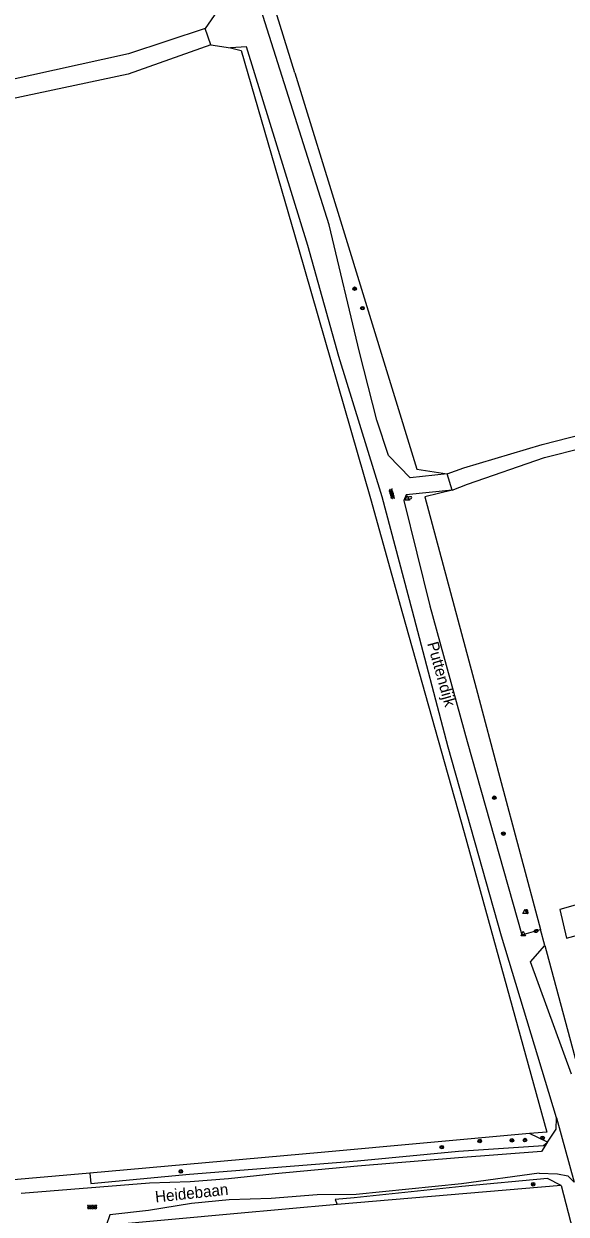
# Model space of a CAD drawing. Extents: x 126000 to 131009, y 393000 to 395500.
# Drawn here: x 128576.9 to 128696.2, y 394764.7 to 395027 of the extents above; entities that cross this region are included whole.
import ezdxf

# ---------------------------------------------------------------- set-up
doc = ezdxf.new("R2010")
doc.units = 0
for name, color, linetype in [('gg-afsc-draadraster', 7, 'Continuous'), ('gg-afsc-hekwerk', 7, 'Continuous'), ('gg-anno-openbare ruimte label', 7, 'Continuous'), ('gg-knt-onverhard', 7, 'Continuous'), ('gg-kntw-greppel-droge sloot', 7, 'Continuous'), ('gt-grn-weggrens', 7, 'Continuous'), ('gt-symb-boom', 7, 'Continuous'), ('gt-symb-brandkraan', 7, 'Continuous'), ('gt-symb-overige verharding', 7, 'Continuous'), ('gt-symb-waterafsluiter', 7, 'Continuous')]:
    doc.layers.add(name, color=color, linetype=linetype)

# ---------------------------------------------------------------- blocks, each defined once
blk = doc.blocks.new('gt0-WAFSL')
at = {"layer": 'gt-symb-waterafsluiter'}
for p, q in [((-0.5, -0.33), (0, 0.67)), ((0, 0.67), (0.5, -0.33)), ((0.5, -0.33), (-0.5, -0.33))]:
    blk.add_line(p, q, dxfattribs=at)
blk = doc.blocks.new('gt0-BR')
at = {"layer": 'gt-symb-brandkraan'}
for centre, radius, start, end in [((-0.24, 0), 0.206, 107.5669, 252.4331), ((0.6, -2.66), 3, 106.892, 107.5669), ((0, -0.69), 0.938, 73.108, 106.892), ((-0.6, -2.66), 3, 72.4331, 73.108), ((0.24, 0), 0.206, 287.567, 72.4331), ((0.6, 2.66), 3, 252.4331, 253.108), ((0, 0.69), 0.938, 253.108, 286.8921), ((-0.6, 2.66), 3, 286.8921, 287.567)]:
    blk.add_arc(centre, radius, start, end, dxfattribs=at)
blk = doc.blocks.new('gt0-BOOM')
at = {"layer": 'gt-symb-boom'}
for radius in [0.4, 0.2]:
    blk.add_circle((0, 0), radius, dxfattribs=at)
blk = doc.blocks.new('gt0-OVH')
at = {"layer": 'gt-symb-overige verharding'}
for points in [[(-0.97, 0.3), (-0.97, 0.31), (-0.96, 0.32), (-0.97, 0.33), (-0.97, 0.34), (-0.98, 0.35), (-0.99, 0.35), (-1, 0.36), (-1.01, 0.35), (-1.02, 0.35), (-1.03, 0.34), (-1.03, 0.33), (-1.04, 0.32), (-1.03, 0.31), (-1.03, 0.3), (-1.02, 0.29), (-1.01, 0.29), (-1, 0.28), (-0.99, 0.29), (-0.98, 0.29)], [(-0.87, 0.11), (-0.87, 0.12), (-0.86, 0.13), (-0.87, 0.14), (-0.87, 0.15), (-0.88, 0.16), (-0.89, 0.16), (-0.9, 0.16), (-0.91, 0.16), (-0.92, 0.16), (-0.93, 0.15), (-0.93, 0.14), (-0.94, 0.13), (-0.93, 0.12), (-0.93, 0.11), (-0.92, 0.1), (-0.91, 0.09), (-0.9, 0.09), (-0.89, 0.09), (-0.88, 0.1)], [(-0.77, 0.3), (-0.77, 0.31), (-0.76, 0.32), (-0.77, 0.33), (-0.77, 0.34), (-0.78, 0.35), (-0.79, 0.35), (-0.8, 0.36), (-0.81, 0.35), (-0.82, 0.35), (-0.83, 0.34), (-0.83, 0.33), (-0.84, 0.32), (-0.83, 0.31), (-0.83, 0.3), (-0.82, 0.29), (-0.81, 0.29), (-0.8, 0.28), (-0.79, 0.29), (-0.78, 0.29)], [(-0.67, 0.11), (-0.67, 0.12), (-0.66, 0.13), (-0.67, 0.14), (-0.67, 0.15), (-0.68, 0.16), (-0.69, 0.16), (-0.7, 0.16), (-0.71, 0.16), (-0.72, 0.16), (-0.73, 0.15), (-0.73, 0.14), (-0.74, 0.13), (-0.73, 0.12), (-0.73, 0.11), (-0.72, 0.1), (-0.71, 0.09), (-0.7, 0.09), (-0.69, 0.09), (-0.68, 0.1)], [(-0.57, 0.3), (-0.57, 0.31), (-0.56, 0.32), (-0.57, 0.33), (-0.57, 0.34), (-0.58, 0.35), (-0.59, 0.35), (-0.6, 0.36), (-0.61, 0.35), (-0.62, 0.35), (-0.63, 0.34), (-0.63, 0.33), (-0.64, 0.32), (-0.63, 0.31), (-0.63, 0.3), (-0.62, 0.29), (-0.61, 0.29), (-0.6, 0.28), (-0.59, 0.29), (-0.58, 0.29)], [(-0.47, 0.11), (-0.47, 0.12), (-0.46, 0.13), (-0.47, 0.14), (-0.47, 0.15), (-0.48, 0.16), (-0.49, 0.16), (-0.5, 0.16), (-0.51, 0.16), (-0.52, 0.16), (-0.53, 0.15), (-0.53, 0.14), (-0.54, 0.13), (-0.53, 0.12), (-0.53, 0.11), (-0.52, 0.1), (-0.51, 0.09), (-0.5, 0.09), (-0.49, 0.09), (-0.48, 0.1)], [(-0.37, 0.3), (-0.37, 0.31), (-0.36, 0.32), (-0.37, 0.33), (-0.37, 0.34), (-0.38, 0.35), (-0.39, 0.35), (-0.4, 0.36), (-0.41, 0.35), (-0.42, 0.35), (-0.43, 0.34), (-0.43, 0.33), (-0.44, 0.32), (-0.43, 0.31), (-0.43, 0.3), (-0.42, 0.29), (-0.41, 0.29), (-0.4, 0.28), (-0.39, 0.29), (-0.38, 0.29)], [(-0.27, 0.11), (-0.27, 0.12), (-0.26, 0.13), (-0.27, 0.14), (-0.27, 0.15), (-0.28, 0.16), (-0.29, 0.16), (-0.3, 0.16), (-0.31, 0.16), (-0.32, 0.16), (-0.33, 0.15), (-0.33, 0.14), (-0.34, 0.13), (-0.33, 0.12), (-0.33, 0.11), (-0.32, 0.1), (-0.31, 0.09), (-0.3, 0.09), (-0.29, 0.09), (-0.28, 0.1)], [(-0.17, 0.3), (-0.17, 0.31), (-0.16, 0.32), (-0.17, 0.33), (-0.17, 0.34), (-0.18, 0.35), (-0.19, 0.35), (-0.2, 0.36), (-0.21, 0.35), (-0.22, 0.35), (-0.23, 0.34), (-0.23, 0.33), (-0.24, 0.32), (-0.23, 0.31), (-0.23, 0.3), (-0.22, 0.29), (-0.21, 0.29), (-0.2, 0.28), (-0.19, 0.29), (-0.18, 0.29)], [(-0.07, 0.11), (-0.07, 0.12), (-0.06, 0.13), (-0.07, 0.14), (-0.07, 0.15), (-0.08, 0.16), (-0.09, 0.16), (-0.1, 0.16), (-0.11, 0.16), (-0.12, 0.16), (-0.13, 0.15), (-0.13, 0.14), (-0.14, 0.13), (-0.13, 0.12), (-0.13, 0.11), (-0.12, 0.1), (-0.11, 0.09), (-0.1, 0.09), (-0.09, 0.09), (-0.08, 0.1)], [(0.03, 0.3), (0.03, 0.31), (0.04, 0.32), (0.03, 0.33), (0.03, 0.34), (0.02, 0.35), (0.01, 0.35), (0, 0.36), (-0.01, 0.35), (-0.02, 0.35), (-0.03, 0.34), (-0.03, 0.33), (-0.04, 0.32), (-0.03, 0.31), (-0.03, 0.3), (-0.02, 0.29), (-0.01, 0.29), (0, 0.28), (0.01, 0.29), (0.02, 0.29)], [(0.13, 0.11), (0.13, 0.12), (0.14, 0.13), (0.13, 0.14), (0.13, 0.15), (0.12, 0.16), (0.11, 0.16), (0.1, 0.16), (0.09, 0.16), (0.08, 0.16), (0.07, 0.15), (0.07, 0.14), (0.06, 0.13), (0.07, 0.12), (0.07, 0.11), (0.08, 0.1), (0.09, 0.09), (0.1, 0.09), (0.11, 0.09), (0.12, 0.1)], [(0.23, 0.3), (0.23, 0.31), (0.24, 0.32), (0.23, 0.33), (0.23, 0.34), (0.22, 0.35), (0.21, 0.35), (0.2, 0.36), (0.19, 0.35), (0.18, 0.35), (0.17, 0.34), (0.17, 0.33), (0.16, 0.32), (0.17, 0.31), (0.17, 0.3), (0.18, 0.29), (0.19, 0.29), (0.2, 0.28), (0.21, 0.29), (0.22, 0.29)], [(0.33, 0.11), (0.33, 0.12), (0.34, 0.13), (0.33, 0.14), (0.33, 0.15), (0.32, 0.16), (0.31, 0.16), (0.3, 0.16), (0.29, 0.16), (0.28, 0.16), (0.27, 0.15), (0.27, 0.14), (0.26, 0.13), (0.27, 0.12), (0.27, 0.11), (0.28, 0.1), (0.29, 0.09), (0.3, 0.09), (0.31, 0.09), (0.32, 0.1)], [(0.43, 0.3), (0.43, 0.31), (0.44, 0.32), (0.43, 0.33), (0.43, 0.34), (0.42, 0.35), (0.41, 0.35), (0.4, 0.36), (0.39, 0.35), (0.38, 0.35), (0.37, 0.34), (0.37, 0.33), (0.36, 0.32), (0.37, 0.31), (0.37, 0.3), (0.38, 0.29), (0.39, 0.29), (0.4, 0.28), (0.41, 0.29), (0.42, 0.29)], [(0.53, 0.11), (0.53, 0.12), (0.54, 0.13), (0.53, 0.14), (0.53, 0.15), (0.52, 0.16), (0.51, 0.16), (0.5, 0.16), (0.49, 0.16), (0.48, 0.16), (0.47, 0.15), (0.47, 0.14), (0.46, 0.13), (0.47, 0.12), (0.47, 0.11), (0.48, 0.1), (0.49, 0.09), (0.5, 0.09), (0.51, 0.09), (0.52, 0.1)], [(0.63, 0.3), (0.63, 0.31), (0.64, 0.32), (0.63, 0.33), (0.63, 0.34), (0.62, 0.35), (0.61, 0.35), (0.6, 0.36), (0.59, 0.35), (0.58, 0.35), (0.57, 0.34), (0.57, 0.33), (0.56, 0.32), (0.57, 0.31), (0.57, 0.3), (0.58, 0.29), (0.59, 0.29), (0.6, 0.28), (0.61, 0.29), (0.62, 0.29)], [(0.73, 0.11), (0.73, 0.12), (0.74, 0.13), (0.73, 0.14), (0.73, 0.15), (0.72, 0.16), (0.71, 0.16), (0.7, 0.16), (0.69, 0.16), (0.68, 0.16), (0.67, 0.15), (0.67, 0.14), (0.66, 0.13), (0.67, 0.12), (0.67, 0.11), (0.68, 0.1), (0.69, 0.09), (0.7, 0.09), (0.71, 0.09), (0.72, 0.1)], [(0.83, 0.3), (0.83, 0.31), (0.84, 0.32), (0.83, 0.33), (0.83, 0.34), (0.82, 0.35), (0.81, 0.35), (0.8, 0.36), (0.79, 0.35), (0.78, 0.35), (0.77, 0.34), (0.77, 0.33), (0.76, 0.32), (0.77, 0.31), (0.77, 0.3), (0.78, 0.29), (0.79, 0.29), (0.8, 0.28), (0.81, 0.29), (0.82, 0.29)], [(0.93, 0.11), (0.93, 0.12), (0.94, 0.13), (0.93, 0.14), (0.93, 0.15), (0.92, 0.16), (0.91, 0.16), (0.9, 0.16), (0.89, 0.16), (0.88, 0.16), (0.87, 0.15), (0.87, 0.14), (0.86, 0.13), (0.87, 0.12), (0.87, 0.11), (0.88, 0.1), (0.89, 0.09), (0.9, 0.09), (0.91, 0.09), (0.92, 0.1)], [(1.03, 0.3), (1.03, 0.31), (1.04, 0.32), (1.03, 0.33), (1.03, 0.34), (1.02, 0.35), (1.01, 0.35), (1, 0.36), (0.99, 0.35), (0.98, 0.35), (0.97, 0.34), (0.97, 0.33), (0.96, 0.32), (0.97, 0.31), (0.97, 0.3), (0.98, 0.29), (0.99, 0.29), (1, 0.28), (1.01, 0.29), (1.02, 0.29)], [(-0.97, -0.14), (-0.97, -0.13), (-0.96, -0.12), (-0.97, -0.11), (-0.97, -0.1), (-0.98, -0.09), (-0.99, -0.09), (-1, -0.08), (-1.01, -0.09), (-1.02, -0.09), (-1.03, -0.1), (-1.03, -0.11), (-1.04, -0.12), (-1.03, -0.13), (-1.03, -0.14), (-1.02, -0.15), (-1.01, -0.15), (-1, -0.16), (-0.99, -0.15), (-0.98, -0.15)], [(-0.87, -0.33), (-0.87, -0.32), (-0.86, -0.31), (-0.87, -0.3), (-0.87, -0.29), (-0.88, -0.28), (-0.89, -0.28), (-0.9, -0.28), (-0.91, -0.28), (-0.92, -0.28), (-0.93, -0.29), (-0.93, -0.3), (-0.94, -0.31), (-0.93, -0.32), (-0.93, -0.33), (-0.92, -0.34), (-0.91, -0.35), (-0.9, -0.35), (-0.89, -0.35), (-0.88, -0.34)], [(-0.77, -0.14), (-0.77, -0.13), (-0.76, -0.12), (-0.77, -0.11), (-0.77, -0.1), (-0.78, -0.09), (-0.79, -0.09), (-0.8, -0.08), (-0.81, -0.09), (-0.82, -0.09), (-0.83, -0.1), (-0.83, -0.11), (-0.84, -0.12), (-0.83, -0.13), (-0.83, -0.14), (-0.82, -0.15), (-0.81, -0.15), (-0.8, -0.16), (-0.79, -0.15), (-0.78, -0.15)], [(-0.67, -0.33), (-0.67, -0.32), (-0.66, -0.31), (-0.67, -0.3), (-0.67, -0.29), (-0.68, -0.28), (-0.69, -0.28), (-0.7, -0.28), (-0.71, -0.28), (-0.72, -0.28), (-0.73, -0.29), (-0.73, -0.3), (-0.74, -0.31), (-0.73, -0.32), (-0.73, -0.33), (-0.72, -0.34), (-0.71, -0.35), (-0.7, -0.35), (-0.69, -0.35), (-0.68, -0.34)], [(-0.57, -0.14), (-0.57, -0.13), (-0.56, -0.12), (-0.57, -0.11), (-0.57, -0.1), (-0.58, -0.09), (-0.59, -0.09), (-0.6, -0.08), (-0.61, -0.09), (-0.62, -0.09), (-0.63, -0.1), (-0.63, -0.11), (-0.64, -0.12), (-0.63, -0.13), (-0.63, -0.14), (-0.62, -0.15), (-0.61, -0.15), (-0.6, -0.16), (-0.59, -0.15), (-0.58, -0.15)], [(-0.47, -0.33), (-0.47, -0.32), (-0.46, -0.31), (-0.47, -0.3), (-0.47, -0.29), (-0.48, -0.28), (-0.49, -0.28), (-0.5, -0.28), (-0.51, -0.28), (-0.52, -0.28), (-0.53, -0.29), (-0.53, -0.3), (-0.54, -0.31), (-0.53, -0.32), (-0.53, -0.33), (-0.52, -0.34), (-0.51, -0.35), (-0.5, -0.35), (-0.49, -0.35), (-0.48, -0.34)], [(-0.37, -0.14), (-0.37, -0.13), (-0.36, -0.12), (-0.37, -0.11), (-0.37, -0.1), (-0.38, -0.09), (-0.39, -0.09), (-0.4, -0.08), (-0.41, -0.09), (-0.42, -0.09), (-0.43, -0.1), (-0.43, -0.11), (-0.44, -0.12), (-0.43, -0.13), (-0.43, -0.14), (-0.42, -0.15), (-0.41, -0.15), (-0.4, -0.16), (-0.39, -0.15), (-0.38, -0.15)], [(-0.27, -0.33), (-0.27, -0.32), (-0.26, -0.31), (-0.27, -0.3), (-0.27, -0.29), (-0.28, -0.28), (-0.29, -0.28), (-0.3, -0.28), (-0.31, -0.28), (-0.32, -0.28), (-0.33, -0.29), (-0.33, -0.3), (-0.34, -0.31), (-0.33, -0.32), (-0.33, -0.33), (-0.32, -0.34), (-0.31, -0.35), (-0.3, -0.35), (-0.29, -0.35), (-0.28, -0.34)], [(-0.17, -0.14), (-0.17, -0.13), (-0.16, -0.12), (-0.17, -0.11), (-0.17, -0.1), (-0.18, -0.09), (-0.19, -0.09), (-0.2, -0.08), (-0.21, -0.09), (-0.22, -0.09), (-0.23, -0.1), (-0.23, -0.11), (-0.24, -0.12), (-0.23, -0.13), (-0.23, -0.14), (-0.22, -0.15), (-0.21, -0.15), (-0.2, -0.16), (-0.19, -0.15), (-0.18, -0.15)], [(-0.07, -0.33), (-0.07, -0.32), (-0.06, -0.31), (-0.07, -0.3), (-0.07, -0.29), (-0.08, -0.28), (-0.09, -0.28), (-0.1, -0.28), (-0.11, -0.28), (-0.12, -0.28), (-0.13, -0.29), (-0.13, -0.3), (-0.14, -0.31), (-0.13, -0.32), (-0.13, -0.33), (-0.12, -0.34), (-0.11, -0.35), (-0.1, -0.35), (-0.09, -0.35), (-0.08, -0.34)], [(0.03, -0.14), (0.03, -0.13), (0.04, -0.12), (0.03, -0.11), (0.03, -0.1), (0.02, -0.09), (0.01, -0.09), (0, -0.08), (-0.01, -0.09), (-0.02, -0.09), (-0.03, -0.1), (-0.03, -0.11), (-0.04, -0.12), (-0.03, -0.13), (-0.03, -0.14), (-0.02, -0.15), (-0.01, -0.15), (0, -0.16), (0.01, -0.15), (0.02, -0.15)], [(0.13, -0.33), (0.13, -0.32), (0.14, -0.31), (0.13, -0.3), (0.13, -0.29), (0.12, -0.28), (0.11, -0.28), (0.1, -0.28), (0.09, -0.28), (0.08, -0.28), (0.07, -0.29), (0.07, -0.3), (0.06, -0.31), (0.07, -0.32), (0.07, -0.33), (0.08, -0.34), (0.09, -0.35), (0.1, -0.35), (0.11, -0.35), (0.12, -0.34)], [(0.23, -0.14), (0.23, -0.13), (0.24, -0.12), (0.23, -0.11), (0.23, -0.1), (0.22, -0.09), (0.21, -0.09), (0.2, -0.08), (0.19, -0.09), (0.18, -0.09), (0.17, -0.1), (0.17, -0.11), (0.16, -0.12), (0.17, -0.13), (0.17, -0.14), (0.18, -0.15), (0.19, -0.15), (0.2, -0.16), (0.21, -0.15), (0.22, -0.15)], [(0.33, -0.33), (0.33, -0.32), (0.34, -0.31), (0.33, -0.3), (0.33, -0.29), (0.32, -0.28), (0.31, -0.28), (0.3, -0.28), (0.29, -0.28), (0.28, -0.28), (0.27, -0.29), (0.27, -0.3), (0.26, -0.31), (0.27, -0.32), (0.27, -0.33), (0.28, -0.34), (0.29, -0.35), (0.3, -0.35), (0.31, -0.35), (0.32, -0.34)], [(0.43, -0.14), (0.43, -0.13), (0.44, -0.12), (0.43, -0.11), (0.43, -0.1), (0.42, -0.09), (0.41, -0.09), (0.4, -0.08), (0.39, -0.09), (0.38, -0.09), (0.37, -0.1), (0.37, -0.11), (0.36, -0.12), (0.37, -0.13), (0.37, -0.14), (0.38, -0.15), (0.39, -0.15), (0.4, -0.16), (0.41, -0.15), (0.42, -0.15)], [(0.53, -0.33), (0.53, -0.32), (0.54, -0.31), (0.53, -0.3), (0.53, -0.29), (0.52, -0.28), (0.51, -0.28), (0.5, -0.28), (0.49, -0.28), (0.48, -0.28), (0.47, -0.29), (0.47, -0.3), (0.46, -0.31), (0.47, -0.32), (0.47, -0.33), (0.48, -0.34), (0.49, -0.35), (0.5, -0.35), (0.51, -0.35), (0.52, -0.34)], [(0.63, -0.14), (0.63, -0.13), (0.64, -0.12), (0.63, -0.11), (0.63, -0.1), (0.62, -0.09), (0.61, -0.09), (0.6, -0.08), (0.59, -0.09), (0.58, -0.09), (0.57, -0.1), (0.57, -0.11), (0.56, -0.12), (0.57, -0.13), (0.57, -0.14), (0.58, -0.15), (0.59, -0.15), (0.6, -0.16), (0.61, -0.15), (0.62, -0.15)], [(0.73, -0.33), (0.73, -0.32), (0.74, -0.31), (0.73, -0.3), (0.73, -0.29), (0.72, -0.28), (0.71, -0.28), (0.7, -0.28), (0.69, -0.28), (0.68, -0.28), (0.67, -0.29), (0.67, -0.3), (0.66, -0.31), (0.67, -0.32), (0.67, -0.33), (0.68, -0.34), (0.69, -0.35), (0.7, -0.35), (0.71, -0.35), (0.72, -0.34)], [(0.83, -0.14), (0.83, -0.13), (0.84, -0.12), (0.83, -0.11), (0.83, -0.1), (0.82, -0.09), (0.81, -0.09), (0.8, -0.08), (0.79, -0.09), (0.78, -0.09), (0.77, -0.1), (0.77, -0.11), (0.76, -0.12), (0.77, -0.13), (0.77, -0.14), (0.78, -0.15), (0.79, -0.15), (0.8, -0.16), (0.81, -0.15), (0.82, -0.15)], [(0.93, -0.33), (0.93, -0.32), (0.94, -0.31), (0.93, -0.3), (0.93, -0.29), (0.92, -0.28), (0.91, -0.28), (0.9, -0.28), (0.89, -0.28), (0.88, -0.28), (0.87, -0.29), (0.87, -0.3), (0.86, -0.31), (0.87, -0.32), (0.87, -0.33), (0.88, -0.34), (0.89, -0.35), (0.9, -0.35), (0.91, -0.35), (0.92, -0.34)], [(1.03, -0.14), (1.03, -0.13), (1.04, -0.12), (1.03, -0.11), (1.03, -0.1), (1.02, -0.09), (1.01, -0.09), (1, -0.08), (0.99, -0.09), (0.98, -0.09), (0.97, -0.1), (0.97, -0.11), (0.96, -0.12), (0.97, -0.13), (0.97, -0.14), (0.98, -0.15), (0.99, -0.15), (1, -0.16), (1.01, -0.15), (1.02, -0.15)]]:
    blk.add_lwpolyline(points, close=True, dxfattribs=at)

msp = doc.modelspace()

# ---------------------------------------------------------------- linework, layer by layer
at = {"layer": 'gg-afsc-draadraster'}
for p, q in [((128618.03, 395022.37), (128622.32, 395021.71)), ((128691.56, 394823.97), (128699.03, 394796.14)), ((128691.94, 394782.84), (128688.13, 394782.49)), ((128695.16, 394771.07), (128645.81, 394766.85))]:
    msp.add_line(p, q, dxfattribs=at)
for points in [[(128636.49, 395016.18), (128631.69, 395031.81), (128630.91, 395035.11)], [(128620.74, 395033.66), (128620.07, 395030.71), (128616.76, 395025.96)], [(128622.32, 395021.71), (128624.67, 395021.12), (128637.23, 394977.75), (128653.17, 394922.38), (128660.23, 394897.05), (128673.81, 394848.8), (128691.94, 394782.84)], [(128636.49, 395016.18), (128646.53, 394983.55), (128663.38, 394928.9), (128670, 394927.88)], [(128671.1, 394924.22), (128665.08, 394922.75), (128676.41, 394880.6), (128681.66, 394860.96), (128690.56, 394827.5)], [(128688.13, 394782.49), (128642.29, 394778.33), (128591.38, 394773.8)], [(128591.38, 394773.8), (128556.9, 394770.78), (128528.56, 394768.43)], [(128695.16, 394771.07), (128714.35, 394696.9), (128714.97, 394694.07)], [(128645.81, 394766.85), (128623.1, 394764.85), (128594.99, 394762.25)]]:
    msp.add_lwpolyline(points, dxfattribs=at)
at = {"layer": 'gg-afsc-hekwerk'}
for p, q in [((128618.03, 395022.37), (128616.76, 395025.96)), ((128671.1, 394924.22), (128670, 394927.88)), ((128691.56, 394823.97), (128690.56, 394827.5))]:
    msp.add_line(p, q, dxfattribs=at)
at = {"layer": 'gg-knt-onverhard'}
for p, q in [((128692.12, 394780.61), (128692.06, 394780.52)), ((128690.31, 394773.77), (128694.31, 394773.66))]:
    msp.add_line(p, q, dxfattribs=at)
for points in [[(128670, 394927.88), (128661.86, 394926.98), (128657.14, 394931.92), (128654.55, 394939.65), (128650.74, 394954.65), (128644.03, 394982.7), (128629.02, 395030.21), (128630.91, 395035.11)], [(128616.76, 395025.96), (128599.86, 395020.38), (128573, 395014.4), (128546.6, 395008.65), (128519.26, 395003.46), (128493.25, 394998.28), (128477.47, 394995.5), (128468.44, 394992.83), (128454.11, 394988.16), (128428.14, 394983.05), (128391.66, 394975.44), (128386.51, 394974.48)], [(128618.03, 395022.37), (128599.84, 395015.91), (128573.94, 395010.38), (128547.15, 395004.79), (128520.22, 394999.82), (128509.91, 394997.74)], [(128655.76, 394922.78), (128646.18, 394953.69), (128639.36, 394978.12), (128625.84, 395021.91), (128622.32, 395021.71)], [(128670, 394927.88), (128673.69, 394929.17), (128690.93, 394934.3), (128717.02, 394940.99), (128767.25, 394956.12), (128816.41, 394969.37), (128859.9, 394981.18), (128886.99, 394987.68)], [(128671.1, 394924.22), (128674.5, 394925.57), (128691.47, 394931.41), (128717.66, 394938.06), (128767.62, 394952.2), (128817.9, 394964.61), (128859.63, 394976.01), (128867.93, 394977.62)], [(128694.12, 394785.95), (128681.96, 394825.97), (128670.22, 394867.61), (128662.41, 394897.59), (128655.76, 394922.78)], [(128671.1, 394924.22), (128660.98, 394923.24), (128660.5, 394921.99), (128666.24, 394898.78), (128674.44, 394868.89), (128686.48, 394826.27), (128690.56, 394827.5)], [(128696.27, 394825.56), (128703.33, 394827.43), (128701.61, 394833.79), (128694.8, 394831.89), (128696.27, 394825.56)], [(128697.38, 394795.61), (128688.34, 394820.36), (128691.56, 394823.97)], [(128692.12, 394780.61), (128694.02, 394783.51), (128694.12, 394785.95)], [(128692.06, 394780.52), (128690.78, 394778.56), (128672.56, 394777.17), (128650.29, 394775.36), (128632.19, 394773.61), (128621.93, 394772.55), (128613.45, 394771.88), (128604.53, 394771.55), (128576.28, 394769.33)], [(128690.31, 394773.77), (128673.18, 394771.41), (128649.99, 394769.1), (128641.4, 394769.01), (128631.32, 394768.23), (128622.07, 394767.93), (128613.77, 394767.08), (128604.28, 394765.54), (128595.79, 394764.61), (128594.99, 394762.25)], [(128694.31, 394773.66), (128696.61, 394773.19), (128698, 394771.81)]]:
    msp.add_lwpolyline(points, dxfattribs=at)
at = {"layer": 'gg-kntw-greppel-droge sloot'}
msp.add_line((128692.12, 394780.61), (128688.13, 394782.49), dxfattribs=at)
for points in [[(128591.38, 394773.8), (128591.58, 394771.54), (128613.29, 394773.57), (128650.33, 394776.47), (128672.54, 394778.64), (128691.24, 394779.85), (128692.06, 394780.52)], [(128695.16, 394771.07), (128692.08, 394772.58), (128673.23, 394770.84), (128649.59, 394768.33), (128645.35, 394768.02), (128645.81, 394766.85)]]:
    msp.add_lwpolyline(points, dxfattribs=at)
at = {"layer": 'gt-grn-weggrens'}
msp.add_line((128694.12, 394785.95), (128698, 394771.81), dxfattribs=at)

# ---------------------------------------------------------------- block references
at = {"layer": 'gt-symb-boom'}
for p in [(128649.67, 394968.63), (128651.39, 394964.34), (128680.41, 394856.5), (128682.42, 394848.58), (128677.2, 394780.87), (128684.29, 394781.01), (128687.16, 394781.06), (128691.03, 394781.55), (128668.84, 394779.51), (128611.41, 394774.16), (128688.96, 394771.34)]:
    msp.add_blockref('gt0-BOOM', p, dxfattribs=at)
at = {"layer": 'gt-symb-brandkraan'}
for p, rotation in [((128661.79, 394922.54), 12.511300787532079), ((128687.58, 394831.41), -70.10514683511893), ((128689.61, 394827.15), -166.15555722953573)]:
    msp.add_blockref('gt0-BR', p, dxfattribs=dict(at, rotation=rotation))
at = {"layer": 'gt-symb-overige verharding', "rotation": -74.93576605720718}
msp.add_blockref('gt0-OVH', (128657.82, 394923.43), dxfattribs=at)
at = {"layer": 'gt-symb-overige verharding'}
msp.add_blockref('gt0-OVH', (128591.9, 394766.31), dxfattribs=at)
at = {"layer": 'gt-symb-waterafsluiter'}
for p in [(128661.26, 394922.37), (128687.2, 394831.3), (128686.79, 394826.41)]:
    msp.add_blockref('gt0-WAFSL', p, dxfattribs=at)

# ---------------------------------------------------------------- texts
at = {"layer": 'gg-anno-openbare ruimte label'}
for s, rotation, p in [('Puttendijk', 285.7, (128665.61, 394890.47)), ('Heidebaan', 6.1, (128605.88, 394767.32))]:
    msp.add_text(s, height=2.5, rotation=rotation, dxfattribs=at).set_placement(p)

doc.saveas('drawing.dxf')
